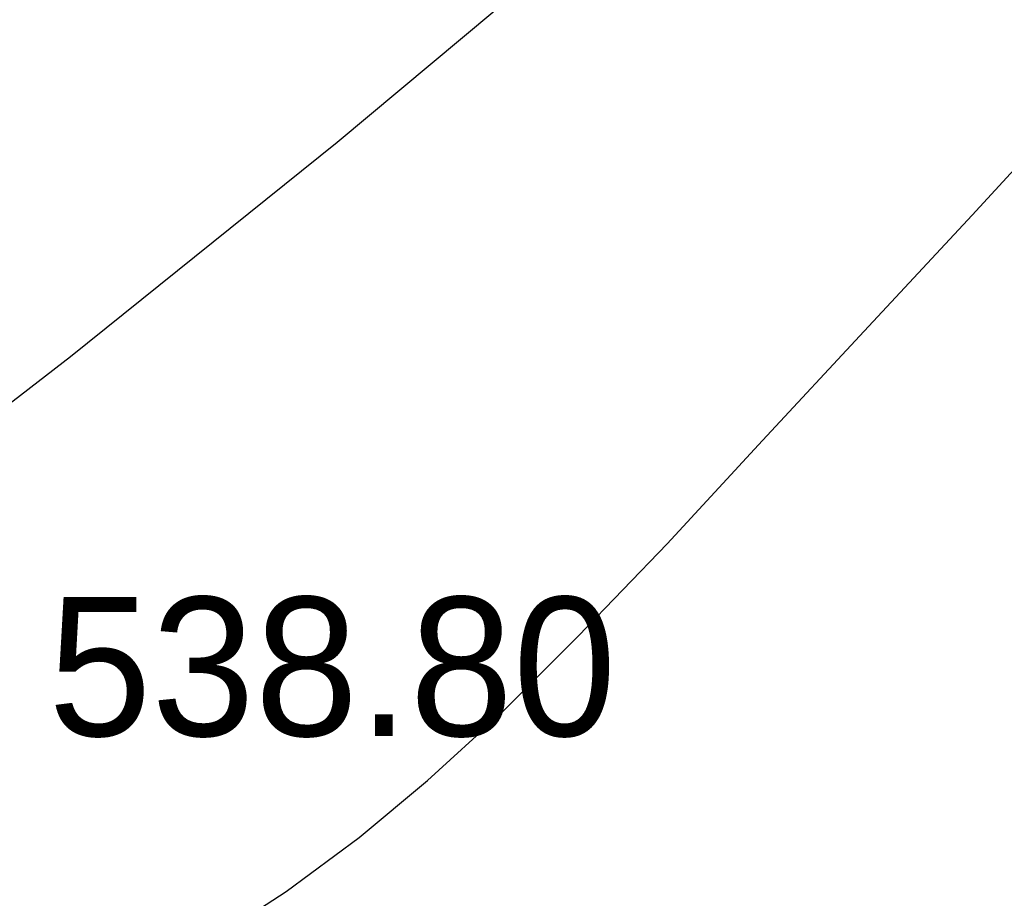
# Model space of a CAD drawing. Extents: x 10527 to 38813, y 13847 to 37526.
# Tile 339 of 656: x 35445.43 to 35451.63, y 36316.75 to 36322.28. Entities that reach past the tile are written whole.
import ezdxf

# ---------------------------------------------------------------- set-up
doc = ezdxf.new("R2010")
doc.units = 0
doc.header["$LTSCALE"] = 0.5
doc.header["$MEASUREMENT"] = 0
doc.linetypes.add('CONTI', pattern=[0])
doc.layers.add('(004) Точки рельефа', color=7, linetype='Continuous')
doc.layers.add('GORIZDEFAULT', color=32, linetype='CONTI')
doc.layers.add('.', color=7, linetype='Continuous', lineweight=15)
doc.styles.add('D-431', font='txt')

# ---------------------------------------------------------------- blocks, each defined once
blk = doc.blocks.new('gergrgrre')
at = {"layer": 'GORIZDEFAULT', "color": 32}
for points in [[(360285.766, 4200427.0221, 539), (360287.26, 4200428.04, 539), (360289.1, 4200429.34, 539), (360290.93, 4200430.68, 539), (360292.69, 4200432.04, 539), (360294.37, 4200433.39, 539), (360295.95, 4200434.71, 539), (360297.41, 4200435.99, 539), (360298.75, 4200437.19, 539), (360299.93, 4200438.29, 539), (360300.95, 4200439.29, 539), (360301.8, 4200440.15, 539), (360302.5, 4200440.91, 539), (360303.09, 4200441.6, 539), (360303.61, 4200442.25, 539), (360304.09, 4200442.89, 539), (360304.56, 4200443.56, 539), (360305.06, 4200444.28, 539), (360305.62, 4200445.08, 539), (360306.25, 4200445.95, 539), (360306.93, 4200446.88, 539), (360307.66, 4200447.84, 539), (360308.45, 4200448.83, 539)], [(360293.51, 4200428.32, 538.5), (360294.05, 4200428.67, 538.5), (360294.51, 4200429.01, 538.5), (360294.94, 4200429.37, 538.5), (360295.39, 4200429.78, 538.5), (360295.89, 4200430.28, 538.5), (360296.45, 4200430.86, 538.5), (360297.05, 4200431.51, 538.5), (360297.69, 4200432.2, 538.5), (360298.37, 4200432.93, 538.5), (360299.07, 4200433.69, 538.5), (360299.81, 4200434.46, 538.5), (360300.56, 4200435.22, 538.5), (360301.32, 4200435.97, 538.5), (360302.06, 4200436.69, 538.5), (360302.77, 4200437.37, 538.5), (360303.43, 4200438.01, 538.5), (360304.02, 4200438.58, 538.5), (360304.54, 4200439.08, 538.5), (360304.96, 4200439.5, 538.5)]]:
    blk.add_polyline3d(points, dxfattribs=at)
at = {"layer": '(004) Точки рельефа', "style": 'D-431'}
blk.add_text('538.80', height=0.875, dxfattribs=at).set_placement((360292.55, 4200429.65))

msp = doc.modelspace()

# ---------------------------------------------------------------- hatches: boundary and pattern name
at = {"layer": '.', "ltscale": 0.149071}
h = msp.add_hatch(color=256, dxfattribs=at)
h.dxf.hatch_style = 1
h.set_gradient(color1=(255, 255, 255), tint=1)
h.paths.add_polyline_path([(35043.2971, 36082.0132), (36343.2971, 36082.0132), (36343.2971, 37217.0132), (35043.2971, 37217.0132)])
h.paths.add_polyline_path([(35058.2971, 37202.0132), (36328.2971, 37202.0132), (36328.2971, 36097.0132), (35058.2971, 36097.0132)], flags=16)

# ---------------------------------------------------------------- block references
at = {"linetype": 'Continuous'}
msp.add_blockref('gergrgrre', (-324846.9437, -4164111.8779), dxfattribs=at)

doc.saveas('drawing.dxf')
